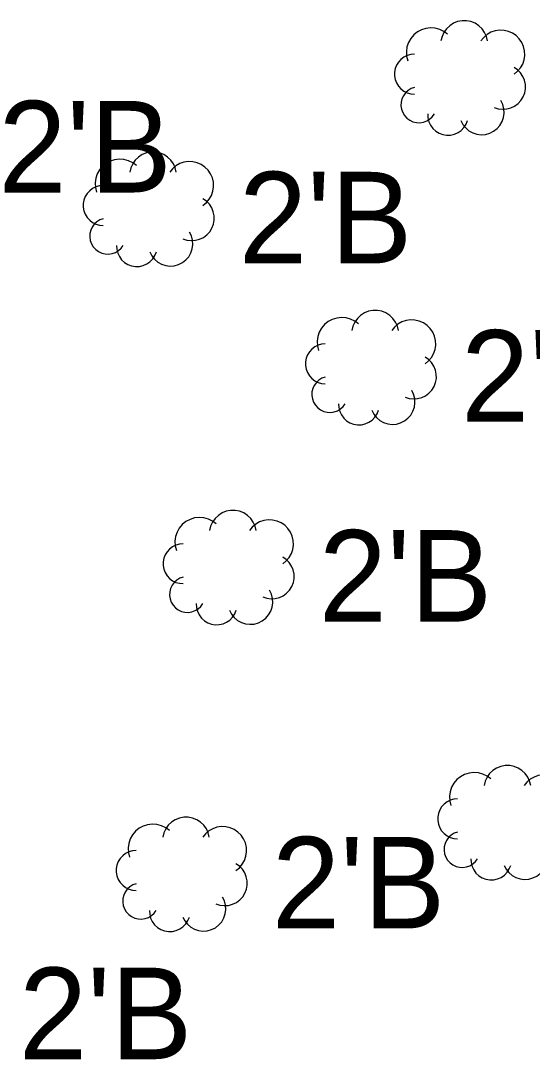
# Model space of a CAD drawing. Extents: x 1363693 to 1365209, y 422201 to 424153.
# Drawn here: x 1364167.27 to 1364176.2, y 423063.29 to 423081.42 of the extents above; entities that cross this region are included whole.
import ezdxf

# ---------------------------------------------------------------- set-up
doc = ezdxf.new("R2010")
doc.units = 0
doc.layers.add('VG_X_Cells', color=7, linetype='Continuous')
doc.layers.add('VG_X_Text', color=7, linetype='Continuous')

msp = doc.modelspace()

# ---------------------------------------------------------------- linework, layer by layer
at = {"layer": 'VG_X_Cells'}
for points in [[(1364175.42, 423081.071), (1364175.401, 423081.146), (1364175.369, 423081.217), (1364175.324, 423081.281), (1364175.267, 423081.335), (1364175.202, 423081.377), (1364175.129, 423081.406), (1364175.053, 423081.421), (1364174.974, 423081.421), (1364174.898, 423081.406), (1364174.825, 423081.377), (1364174.76, 423081.335), (1364174.703, 423081.281), (1364174.658, 423081.217), (1364174.625, 423081.146), (1364174.607, 423081.071)], [(1364174.723, 423081.187), (1364174.658, 423081.236), (1364174.585, 423081.271), (1364174.506, 423081.293), (1364174.424, 423081.299), (1364174.343, 423081.289), (1364174.265, 423081.265), (1364174.194, 423081.226), (1364174.13, 423081.175), (1364174.078, 423081.112), (1364174.038, 423081.041), (1364174.012, 423080.964), (1364174.002, 423080.883), (1364174.007, 423080.801), (1364174.027, 423080.722)], [(1364175.884, 423080.49), (1364175.945, 423080.539), (1364175.995, 423080.598), (1364176.034, 423080.666), (1364176.059, 423080.74), (1364176.07, 423080.816), (1364176.067, 423080.894), (1364176.049, 423080.97), (1364176.018, 423081.041), (1364175.974, 423081.106), (1364175.919, 423081.161), (1364175.855, 423081.204), (1364175.784, 423081.236), (1364175.708, 423081.253), (1364175.63, 423081.256), (1364175.553, 423081.245), (1364175.48, 423081.22), (1364175.412, 423081.181), (1364175.353, 423081.131), (1364175.304, 423081.071)], [(1364174.143, 423080.838), (1364174.079, 423080.832), (1364174.017, 423080.815), (1364173.959, 423080.786), (1364173.908, 423080.747), (1364173.865, 423080.7), (1364173.831, 423080.645), (1364173.808, 423080.585), (1364173.796, 423080.522), (1364173.796, 423080.458), (1364173.808, 423080.395), (1364173.831, 423080.335), (1364173.865, 423080.28), (1364173.908, 423080.233), (1364173.959, 423080.194), (1364174.017, 423080.165), (1364174.079, 423080.148), (1364174.143, 423080.142)], [(1364175.536, 423079.909), (1364175.606, 423079.886), (1364175.68, 423079.876), (1364175.754, 423079.881), (1364175.826, 423079.899), (1364175.893, 423079.931), (1364175.952, 423079.975), (1364176.003, 423080.029), (1364176.042, 423080.092), (1364176.069, 423080.161), (1364176.082, 423080.234), (1364176.081, 423080.308), (1364176.066, 423080.381), (1364176.038, 423080.449), (1364175.997, 423080.511), (1364175.945, 423080.564), (1364175.884, 423080.606)], [(1364174.143, 423080.258), (1364174.085, 423080.237), (1364174.032, 423080.205), (1364173.987, 423080.163), (1364173.951, 423080.113), (1364173.925, 423080.058), (1364173.91, 423079.998), (1364173.908, 423079.937), (1364173.917, 423079.876), (1364173.938, 423079.818), (1364173.97, 423079.766), (1364174.012, 423079.72), (1364174.061, 423079.684), (1364174.117, 423079.658), (1364174.177, 423079.643), (1364174.238, 423079.64), (1364174.299, 423079.65), (1364174.357, 423079.671), (1364174.409, 423079.702), (1364174.455, 423079.744), (1364174.491, 423079.793)], [(1364174.955, 423079.677), (1364174.99, 423079.61), (1364175.038, 423079.55), (1364175.095, 423079.501), (1364175.162, 423079.464), (1364175.234, 423079.441), (1364175.309, 423079.432), (1364175.385, 423079.437), (1364175.458, 423079.458), (1364175.526, 423079.491), (1364175.586, 423079.538), (1364175.636, 423079.595), (1364175.674, 423079.661), (1364175.699, 423079.733), (1364175.709, 423079.808), (1364175.704, 423079.884), (1364175.685, 423079.957), (1364175.652, 423080.026)], [(1364174.375, 423079.793), (1364174.379, 423079.725), (1364174.396, 423079.659), (1364174.425, 423079.597), (1364174.465, 423079.541), (1364174.516, 423079.495), (1364174.574, 423079.459), (1364174.638, 423079.435), (1364174.706, 423079.424), (1364174.775, 423079.426), (1364174.841, 423079.441), (1364174.904, 423079.468), (1364174.96, 423079.507), (1364175.008, 423079.556), (1364175.046, 423079.614), (1364175.072, 423079.677)], [(1364169.289, 423078.893), (1364169.224, 423078.942), (1364169.151, 423078.977), (1364169.072, 423078.999), (1364168.99, 423079.005), (1364168.909, 423078.995), (1364168.831, 423078.971), (1364168.76, 423078.932), (1364168.696, 423078.881), (1364168.644, 423078.818), (1364168.604, 423078.747), (1364168.578, 423078.67), (1364168.568, 423078.589), (1364168.573, 423078.507), (1364168.593, 423078.428)], [(1364169.986, 423078.777), (1364169.967, 423078.852), (1364169.935, 423078.923), (1364169.89, 423078.987), (1364169.833, 423079.041), (1364169.768, 423079.083), (1364169.695, 423079.112), (1364169.619, 423079.127), (1364169.54, 423079.127), (1364169.464, 423079.112), (1364169.391, 423079.083), (1364169.326, 423079.041), (1364169.269, 423078.987), (1364169.224, 423078.923), (1364169.191, 423078.852), (1364169.173, 423078.777)], [(1364170.45, 423078.196), (1364170.511, 423078.245), (1364170.561, 423078.304), (1364170.6, 423078.372), (1364170.625, 423078.446), (1364170.636, 423078.522), (1364170.633, 423078.6), (1364170.615, 423078.676), (1364170.584, 423078.747), (1364170.54, 423078.812), (1364170.485, 423078.867), (1364170.421, 423078.91), (1364170.35, 423078.942), (1364170.274, 423078.959), (1364170.196, 423078.962), (1364170.119, 423078.951), (1364170.046, 423078.926), (1364169.978, 423078.887), (1364169.919, 423078.837), (1364169.87, 423078.777)], [(1364168.709, 423078.544), (1364168.645, 423078.538), (1364168.583, 423078.521), (1364168.525, 423078.492), (1364168.474, 423078.453), (1364168.431, 423078.406), (1364168.397, 423078.351), (1364168.374, 423078.291), (1364168.362, 423078.228), (1364168.362, 423078.164), (1364168.374, 423078.101), (1364168.397, 423078.041), (1364168.431, 423077.986), (1364168.474, 423077.939), (1364168.525, 423077.9), (1364168.583, 423077.871), (1364168.645, 423077.854), (1364168.709, 423077.848)], [(1364170.102, 423077.615), (1364170.172, 423077.592), (1364170.246, 423077.582), (1364170.32, 423077.587), (1364170.392, 423077.605), (1364170.459, 423077.637), (1364170.518, 423077.681), (1364170.569, 423077.735), (1364170.608, 423077.798), (1364170.635, 423077.867), (1364170.648, 423077.94), (1364170.647, 423078.014), (1364170.632, 423078.087), (1364170.604, 423078.155), (1364170.563, 423078.217), (1364170.511, 423078.27), (1364170.45, 423078.312)], [(1364168.709, 423077.964), (1364168.651, 423077.943), (1364168.598, 423077.911), (1364168.553, 423077.869), (1364168.517, 423077.819), (1364168.491, 423077.764), (1364168.476, 423077.704), (1364168.474, 423077.643), (1364168.483, 423077.582), (1364168.504, 423077.524), (1364168.536, 423077.472), (1364168.578, 423077.426), (1364168.627, 423077.39), (1364168.683, 423077.364), (1364168.743, 423077.349), (1364168.804, 423077.346), (1364168.865, 423077.356), (1364168.923, 423077.377), (1364168.975, 423077.408), (1364169.021, 423077.45), (1364169.057, 423077.499)], [(1364169.521, 423077.383), (1364169.556, 423077.316), (1364169.604, 423077.256), (1364169.661, 423077.207), (1364169.728, 423077.17), (1364169.8, 423077.147), (1364169.875, 423077.138), (1364169.951, 423077.143), (1364170.024, 423077.164), (1364170.092, 423077.197), (1364170.152, 423077.244), (1364170.202, 423077.301), (1364170.24, 423077.367), (1364170.265, 423077.439), (1364170.275, 423077.514), (1364170.27, 423077.59), (1364170.251, 423077.663), (1364170.218, 423077.732)], [(1364168.941, 423077.499), (1364168.945, 423077.431), (1364168.962, 423077.365), (1364168.991, 423077.303), (1364169.031, 423077.247), (1364169.082, 423077.201), (1364169.14, 423077.165), (1364169.204, 423077.141), (1364169.272, 423077.13), (1364169.341, 423077.132), (1364169.407, 423077.147), (1364169.47, 423077.174), (1364169.526, 423077.213), (1364169.574, 423077.262), (1364169.612, 423077.32), (1364169.638, 423077.383)], [(1364173.167, 423076.128), (1364173.102, 423076.177), (1364173.029, 423076.212), (1364172.95, 423076.234), (1364172.868, 423076.24), (1364172.787, 423076.23), (1364172.709, 423076.206), (1364172.638, 423076.167), (1364172.574, 423076.116), (1364172.522, 423076.053), (1364172.482, 423075.982), (1364172.456, 423075.905), (1364172.446, 423075.824), (1364172.451, 423075.742), (1364172.471, 423075.663)], [(1364173.864, 423076.012), (1364173.845, 423076.087), (1364173.813, 423076.158), (1364173.768, 423076.222), (1364173.711, 423076.276), (1364173.646, 423076.318), (1364173.573, 423076.347), (1364173.497, 423076.362), (1364173.418, 423076.362), (1364173.342, 423076.347), (1364173.269, 423076.318), (1364173.204, 423076.276), (1364173.147, 423076.222), (1364173.102, 423076.158), (1364173.069, 423076.087), (1364173.051, 423076.012)], [(1364174.328, 423075.431), (1364174.389, 423075.48), (1364174.439, 423075.539), (1364174.478, 423075.607), (1364174.503, 423075.681), (1364174.514, 423075.757), (1364174.511, 423075.835), (1364174.493, 423075.911), (1364174.462, 423075.982), (1364174.418, 423076.047), (1364174.363, 423076.102), (1364174.299, 423076.145), (1364174.228, 423076.177), (1364174.152, 423076.194), (1364174.074, 423076.197), (1364173.997, 423076.186), (1364173.924, 423076.161), (1364173.856, 423076.122), (1364173.797, 423076.072), (1364173.748, 423076.012)], [(1364172.587, 423075.779), (1364172.523, 423075.773), (1364172.461, 423075.756), (1364172.403, 423075.727), (1364172.352, 423075.688), (1364172.309, 423075.641), (1364172.275, 423075.586), (1364172.252, 423075.526), (1364172.24, 423075.463), (1364172.24, 423075.399), (1364172.252, 423075.336), (1364172.275, 423075.276), (1364172.309, 423075.221), (1364172.352, 423075.174), (1364172.403, 423075.135), (1364172.461, 423075.106), (1364172.523, 423075.089), (1364172.587, 423075.083)], [(1364173.98, 423074.85), (1364174.05, 423074.827), (1364174.124, 423074.817), (1364174.198, 423074.822), (1364174.27, 423074.84), (1364174.337, 423074.872), (1364174.396, 423074.916), (1364174.447, 423074.97), (1364174.486, 423075.033), (1364174.513, 423075.102), (1364174.526, 423075.175), (1364174.525, 423075.249), (1364174.51, 423075.322), (1364174.482, 423075.39), (1364174.441, 423075.452), (1364174.389, 423075.505), (1364174.328, 423075.547)], [(1364172.587, 423075.199), (1364172.529, 423075.178), (1364172.476, 423075.146), (1364172.431, 423075.104), (1364172.395, 423075.054), (1364172.369, 423074.999), (1364172.354, 423074.939), (1364172.352, 423074.878), (1364172.361, 423074.817), (1364172.382, 423074.759), (1364172.414, 423074.707), (1364172.456, 423074.661), (1364172.505, 423074.625), (1364172.561, 423074.599), (1364172.621, 423074.584), (1364172.682, 423074.581), (1364172.743, 423074.591), (1364172.801, 423074.612), (1364172.853, 423074.643), (1364172.899, 423074.685), (1364172.935, 423074.734)], [(1364173.399, 423074.618), (1364173.434, 423074.551), (1364173.482, 423074.491), (1364173.539, 423074.442), (1364173.606, 423074.405), (1364173.678, 423074.382), (1364173.753, 423074.373), (1364173.829, 423074.378), (1364173.902, 423074.399), (1364173.97, 423074.432), (1364174.03, 423074.479), (1364174.08, 423074.536), (1364174.118, 423074.602), (1364174.143, 423074.674), (1364174.153, 423074.749), (1364174.148, 423074.825), (1364174.129, 423074.898), (1364174.096, 423074.967)], [(1364172.819, 423074.734), (1364172.823, 423074.666), (1364172.84, 423074.6), (1364172.869, 423074.538), (1364172.909, 423074.482), (1364172.96, 423074.436), (1364173.018, 423074.4), (1364173.082, 423074.376), (1364173.15, 423074.365), (1364173.219, 423074.367), (1364173.285, 423074.382), (1364173.348, 423074.409), (1364173.404, 423074.448), (1364173.452, 423074.497), (1364173.49, 423074.555), (1364173.516, 423074.618)], [(1364171.38, 423072.52), (1364171.361, 423072.595), (1364171.329, 423072.666), (1364171.284, 423072.73), (1364171.227, 423072.784), (1364171.162, 423072.826), (1364171.089, 423072.855), (1364171.013, 423072.87), (1364170.934, 423072.87), (1364170.858, 423072.855), (1364170.785, 423072.826), (1364170.72, 423072.784), (1364170.663, 423072.73), (1364170.618, 423072.666), (1364170.585, 423072.595), (1364170.567, 423072.52)], [(1364170.683, 423072.636), (1364170.618, 423072.685), (1364170.545, 423072.72), (1364170.466, 423072.742), (1364170.384, 423072.748), (1364170.303, 423072.738), (1364170.225, 423072.714), (1364170.154, 423072.675), (1364170.09, 423072.624), (1364170.038, 423072.561), (1364169.998, 423072.49), (1364169.972, 423072.413), (1364169.962, 423072.332), (1364169.967, 423072.25), (1364169.987, 423072.171)], [(1364171.844, 423071.939), (1364171.905, 423071.988), (1364171.955, 423072.047), (1364171.994, 423072.115), (1364172.019, 423072.189), (1364172.03, 423072.265), (1364172.027, 423072.343), (1364172.009, 423072.419), (1364171.978, 423072.49), (1364171.934, 423072.555), (1364171.879, 423072.61), (1364171.815, 423072.653), (1364171.744, 423072.685), (1364171.668, 423072.702), (1364171.59, 423072.705), (1364171.513, 423072.694), (1364171.44, 423072.669), (1364171.372, 423072.63), (1364171.313, 423072.58), (1364171.264, 423072.52)], [(1364170.103, 423072.287), (1364170.039, 423072.281), (1364169.977, 423072.264), (1364169.919, 423072.235), (1364169.868, 423072.196), (1364169.825, 423072.149), (1364169.791, 423072.094), (1364169.768, 423072.034), (1364169.756, 423071.971), (1364169.756, 423071.907), (1364169.768, 423071.844), (1364169.791, 423071.784), (1364169.825, 423071.729), (1364169.868, 423071.682), (1364169.919, 423071.643), (1364169.977, 423071.614), (1364170.039, 423071.597), (1364170.103, 423071.591)], [(1364171.496, 423071.358), (1364171.566, 423071.335), (1364171.64, 423071.325), (1364171.714, 423071.33), (1364171.786, 423071.348), (1364171.853, 423071.38), (1364171.912, 423071.424), (1364171.963, 423071.478), (1364172.002, 423071.541), (1364172.029, 423071.61), (1364172.042, 423071.683), (1364172.041, 423071.757), (1364172.026, 423071.83), (1364171.998, 423071.898), (1364171.957, 423071.96), (1364171.905, 423072.013), (1364171.844, 423072.055)], [(1364170.103, 423071.707), (1364170.045, 423071.686), (1364169.992, 423071.654), (1364169.947, 423071.612), (1364169.911, 423071.562), (1364169.885, 423071.507), (1364169.87, 423071.447), (1364169.868, 423071.386), (1364169.877, 423071.325), (1364169.898, 423071.267), (1364169.93, 423071.215), (1364169.972, 423071.169), (1364170.021, 423071.133), (1364170.077, 423071.107), (1364170.137, 423071.092), (1364170.198, 423071.089), (1364170.259, 423071.099), (1364170.317, 423071.12), (1364170.369, 423071.151), (1364170.415, 423071.193), (1364170.451, 423071.242)], [(1364170.915, 423071.126), (1364170.95, 423071.059), (1364170.998, 423070.999), (1364171.055, 423070.95), (1364171.122, 423070.913), (1364171.194, 423070.89), (1364171.269, 423070.881), (1364171.345, 423070.886), (1364171.418, 423070.907), (1364171.486, 423070.94), (1364171.546, 423070.987), (1364171.596, 423071.044), (1364171.634, 423071.11), (1364171.659, 423071.182), (1364171.669, 423071.257), (1364171.664, 423071.333), (1364171.645, 423071.406), (1364171.612, 423071.475)], [(1364170.335, 423071.242), (1364170.339, 423071.174), (1364170.356, 423071.108), (1364170.385, 423071.046), (1364170.425, 423070.99), (1364170.476, 423070.944), (1364170.534, 423070.908), (1364170.598, 423070.884), (1364170.666, 423070.873), (1364170.735, 423070.875), (1364170.801, 423070.89), (1364170.864, 423070.917), (1364170.92, 423070.956), (1364170.968, 423071.005), (1364171.006, 423071.063), (1364171.032, 423071.126)], [(1364175.476, 423068.181), (1364175.411, 423068.23), (1364175.338, 423068.265), (1364175.259, 423068.287), (1364175.177, 423068.293), (1364175.096, 423068.283), (1364175.018, 423068.259), (1364174.947, 423068.22), (1364174.883, 423068.169), (1364174.831, 423068.106), (1364174.791, 423068.035), (1364174.765, 423067.958), (1364174.755, 423067.877), (1364174.76, 423067.795), (1364174.78, 423067.716)], [(1364176.173, 423068.065), (1364176.154, 423068.14), (1364176.122, 423068.211), (1364176.077, 423068.275), (1364176.02, 423068.329), (1364175.955, 423068.371), (1364175.882, 423068.4), (1364175.806, 423068.415), (1364175.727, 423068.415), (1364175.651, 423068.4), (1364175.578, 423068.371), (1364175.513, 423068.329), (1364175.456, 423068.275), (1364175.411, 423068.211), (1364175.378, 423068.14), (1364175.36, 423068.065)], [(1364176.637, 423067.484), (1364176.698, 423067.533), (1364176.748, 423067.592), (1364176.787, 423067.66), (1364176.812, 423067.734), (1364176.823, 423067.81), (1364176.82, 423067.888), (1364176.802, 423067.964), (1364176.771, 423068.035), (1364176.727, 423068.1), (1364176.672, 423068.155), (1364176.608, 423068.198), (1364176.537, 423068.23), (1364176.461, 423068.247), (1364176.383, 423068.25), (1364176.306, 423068.239), (1364176.233, 423068.214), (1364176.165, 423068.175), (1364176.106, 423068.125), (1364176.057, 423068.065)], [(1364174.896, 423067.832), (1364174.832, 423067.826), (1364174.77, 423067.809), (1364174.712, 423067.78), (1364174.661, 423067.741), (1364174.618, 423067.694), (1364174.584, 423067.639), (1364174.561, 423067.579), (1364174.549, 423067.516), (1364174.549, 423067.452), (1364174.561, 423067.389), (1364174.584, 423067.329), (1364174.618, 423067.274), (1364174.661, 423067.227), (1364174.712, 423067.188), (1364174.77, 423067.159), (1364174.832, 423067.142), (1364174.896, 423067.136)], [(1364169.865, 423067.279), (1364169.8, 423067.328), (1364169.727, 423067.363), (1364169.648, 423067.385), (1364169.566, 423067.391), (1364169.485, 423067.381), (1364169.407, 423067.357), (1364169.336, 423067.318), (1364169.272, 423067.267), (1364169.22, 423067.204), (1364169.18, 423067.133), (1364169.154, 423067.056), (1364169.144, 423066.975), (1364169.149, 423066.893), (1364169.169, 423066.814)], [(1364170.562, 423067.163), (1364170.543, 423067.238), (1364170.511, 423067.309), (1364170.466, 423067.373), (1364170.409, 423067.427), (1364170.344, 423067.469), (1364170.271, 423067.498), (1364170.195, 423067.513), (1364170.116, 423067.513), (1364170.04, 423067.498), (1364169.967, 423067.469), (1364169.902, 423067.427), (1364169.845, 423067.373), (1364169.8, 423067.309), (1364169.767, 423067.238), (1364169.749, 423067.163)], [(1364171.026, 423066.582), (1364171.087, 423066.631), (1364171.137, 423066.69), (1364171.176, 423066.758), (1364171.201, 423066.832), (1364171.212, 423066.908), (1364171.209, 423066.986), (1364171.191, 423067.062), (1364171.16, 423067.133), (1364171.116, 423067.198), (1364171.061, 423067.253), (1364170.997, 423067.296), (1364170.926, 423067.328), (1364170.85, 423067.345), (1364170.772, 423067.348), (1364170.695, 423067.337), (1364170.622, 423067.312), (1364170.554, 423067.273), (1364170.495, 423067.223), (1364170.446, 423067.163)], [(1364174.896, 423067.252), (1364174.838, 423067.231), (1364174.785, 423067.199), (1364174.74, 423067.157), (1364174.704, 423067.107), (1364174.678, 423067.052), (1364174.663, 423066.992), (1364174.661, 423066.931), (1364174.67, 423066.87), (1364174.691, 423066.812), (1364174.723, 423066.76), (1364174.765, 423066.714), (1364174.814, 423066.678), (1364174.87, 423066.652), (1364174.93, 423066.637), (1364174.991, 423066.634), (1364175.052, 423066.644), (1364175.11, 423066.665), (1364175.162, 423066.696), (1364175.208, 423066.738), (1364175.244, 423066.787)], [(1364175.708, 423066.671), (1364175.743, 423066.604), (1364175.791, 423066.544), (1364175.848, 423066.495), (1364175.915, 423066.458), (1364175.987, 423066.435), (1364176.062, 423066.426), (1364176.138, 423066.431), (1364176.211, 423066.452), (1364176.279, 423066.485), (1364176.339, 423066.532), (1364176.389, 423066.589), (1364176.427, 423066.655), (1364176.452, 423066.727), (1364176.462, 423066.802), (1364176.457, 423066.878), (1364176.438, 423066.951), (1364176.405, 423067.02)], [(1364169.285, 423066.93), (1364169.221, 423066.924), (1364169.159, 423066.907), (1364169.101, 423066.878), (1364169.05, 423066.839), (1364169.007, 423066.792), (1364168.973, 423066.737), (1364168.95, 423066.677), (1364168.938, 423066.614), (1364168.938, 423066.55), (1364168.95, 423066.487), (1364168.973, 423066.427), (1364169.007, 423066.372), (1364169.05, 423066.325), (1364169.101, 423066.286), (1364169.159, 423066.257), (1364169.221, 423066.24), (1364169.285, 423066.234)], [(1364170.678, 423066.001), (1364170.748, 423065.978), (1364170.822, 423065.968), (1364170.896, 423065.973), (1364170.968, 423065.991), (1364171.035, 423066.023), (1364171.094, 423066.067), (1364171.145, 423066.121), (1364171.184, 423066.184), (1364171.211, 423066.253), (1364171.224, 423066.326), (1364171.223, 423066.4), (1364171.208, 423066.473), (1364171.18, 423066.541), (1364171.139, 423066.603), (1364171.087, 423066.656), (1364171.026, 423066.698)], [(1364175.128, 423066.787), (1364175.132, 423066.719), (1364175.149, 423066.653), (1364175.178, 423066.591), (1364175.218, 423066.535), (1364175.269, 423066.489), (1364175.327, 423066.453), (1364175.391, 423066.429), (1364175.459, 423066.418), (1364175.528, 423066.42), (1364175.594, 423066.435), (1364175.657, 423066.462), (1364175.713, 423066.501), (1364175.761, 423066.55), (1364175.799, 423066.608), (1364175.825, 423066.671)], [(1364169.285, 423066.35), (1364169.227, 423066.329), (1364169.174, 423066.297), (1364169.129, 423066.255), (1364169.093, 423066.205), (1364169.067, 423066.15), (1364169.052, 423066.09), (1364169.05, 423066.029), (1364169.059, 423065.968), (1364169.08, 423065.91), (1364169.112, 423065.858), (1364169.154, 423065.812), (1364169.203, 423065.776), (1364169.259, 423065.75), (1364169.319, 423065.735), (1364169.38, 423065.732), (1364169.441, 423065.742), (1364169.499, 423065.763), (1364169.551, 423065.794), (1364169.597, 423065.836), (1364169.633, 423065.885)], [(1364170.097, 423065.769), (1364170.132, 423065.702), (1364170.18, 423065.642), (1364170.237, 423065.593), (1364170.304, 423065.556), (1364170.376, 423065.533), (1364170.451, 423065.524), (1364170.527, 423065.529), (1364170.6, 423065.55), (1364170.668, 423065.583), (1364170.728, 423065.63), (1364170.778, 423065.687), (1364170.816, 423065.753), (1364170.841, 423065.825), (1364170.851, 423065.9), (1364170.846, 423065.976), (1364170.827, 423066.049), (1364170.794, 423066.118)], [(1364169.517, 423065.885), (1364169.521, 423065.817), (1364169.538, 423065.751), (1364169.567, 423065.689), (1364169.607, 423065.633), (1364169.658, 423065.587), (1364169.716, 423065.551), (1364169.78, 423065.527), (1364169.848, 423065.516), (1364169.917, 423065.518), (1364169.983, 423065.533), (1364170.046, 423065.56), (1364170.102, 423065.599), (1364170.15, 423065.648), (1364170.188, 423065.706), (1364170.214, 423065.769)]]:
    msp.add_lwpolyline(points, dxfattribs=at)

# ---------------------------------------------------------------- texts
at = {"layer": 'VG_X_Text'}
for p in [(1364166.88, 423078.422), (1364171.079, 423077.183), (1364174.957, 423074.418), (1364172.473, 423070.926), (1364171.655, 423065.569), (1364167.239, 423063.286)]:
    msp.add_text("2'B", height=1.6, dxfattribs=at).set_placement(p)

doc.saveas('drawing.dxf')
